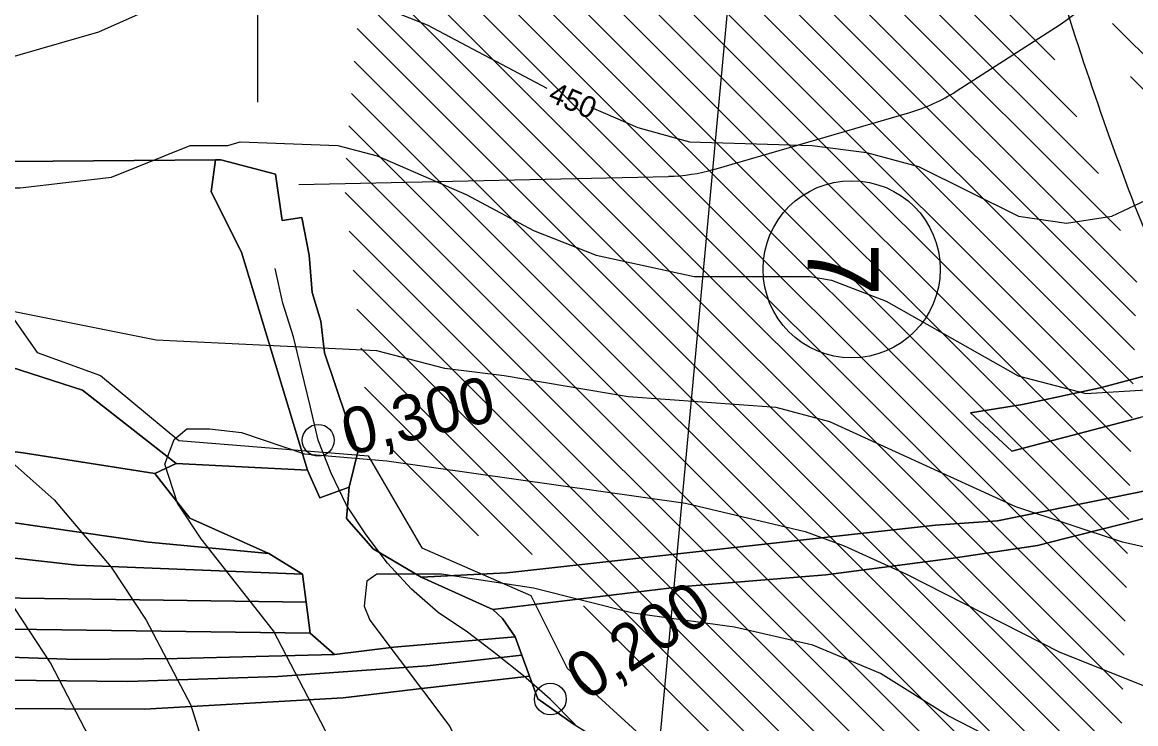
# Model space of a CAD drawing. Extents: x -510989 to -501240, y -1184665 to -1176089.
# Drawn here: x -510228.9 to -509914.8, y -1179900.2 to -1179702.3 of the extents above; entities that cross this region are included whole.
import ezdxf

# ---------------------------------------------------------------- set-up
doc = ezdxf.new("R2010")
doc.units = 0
for name, color, linetype in [('lesni_pozemek', 7, 'Continuous'), ('NAVRH_interakcni_prvky', 7, 'Continuous'), ('NAVRH_rozvodnice', 7, 'Continuous'), ('orna_puda', 7, 'Continuous'), ('ostatni_plocha_x_neplodna_puda', 7, 'Continuous'), ('STAV_erozne_ohrozene_plochy', 7, 'Continuous'), ('STAV_odtokove_linie', 7, 'Continuous'), ('STAV_systematicke_odvodneni', 7, 'Continuous'), ('STAV_vyrazne_udolnice', 7, 'Continuous'), ('trasovani_toku', 7, 'Continuous'), ('trvaly_travni_porost', 7, 'Continuous'), ('vrstevnice_01', 7, 'Continuous'), ('vrstevnice_02', 7, 'Continuous'), ('vrstevnice_04', 7, 'Continuous')]:
    doc.layers.add(name, color=color, linetype=linetype)

msp = doc.modelspace()

# ---------------------------------------------------------------- linework, layer by layer
at = {"layer": 'lesni_pozemek'}
for points in [[(-510510.79, -1179791.82), (-510430.57, -1179796.56), (-510329.73, -1179800.08), (-510252.35, -1179805.72), (-510234.05, -1179793.77), (-510232.04, -1179799.6), (-510211.95, -1179806.09), (-510185.48, -1179826.82), (-510191.53, -1179829.57), (-510228.63, -1179823.76), (-510283.76, -1179816.92), (-510344.54, -1179810.98), (-510429.46, -1179807.46), (-510497.86, -1179806.26), (-510562.78, -1179804.53), (-510587.19, -1179804.53), (-510593.32, -1179791.57)], [(-510587.19, -1179804.53), (-510562.78, -1179804.53), (-510497.86, -1179806.26), (-510429.46, -1179807.46), (-510344.54, -1179810.98), (-510283.76, -1179816.92), (-510228.63, -1179823.76), (-510191.53, -1179829.57), (-510181.59, -1179842.23), (-510159.37, -1179852.14), (-510193.24, -1179849.02), (-510231.78, -1179843.38), (-510301.59, -1179836.73), (-510358.8, -1179833.62), (-510451.61, -1179834.23), (-510555.73, -1179826.08), (-510576.77, -1179826.84), (-510579.53, -1179820.74)], [(-510185.48, -1179826.82), (-510148.46, -1179828.66), (-510144.99, -1179836.43), (-510136.72, -1179833.46), (-510137.47, -1179842.27), (-510129.93, -1179850.88), (-510116.32, -1179858.81), (-510096.1, -1179867.95), (-510093.41, -1179870.5), (-510089.85, -1179875.64), (-510124.03, -1179878.57), (-510140.84, -1179880.64), (-510147.66, -1179874.65), (-510148.82, -1179865.93), (-510149.86, -1179858.04), (-510159.37, -1179852.14), (-510181.59, -1179842.23), (-510191.53, -1179829.57)], [(-510301.59, -1179836.73), (-510231.78, -1179843.38), (-510193.24, -1179849.02), (-510159.37, -1179852.14), (-510149.86, -1179858.04), (-510213.45, -1179855.48), (-510288.94, -1179847.02)], [(-510494.79, -1179842.4), (-510403.25, -1179844.78), (-510344.28, -1179843.5), (-510288.94, -1179847.02), (-510213.45, -1179855.48), (-510149.86, -1179858.04), (-510148.82, -1179865.93), (-510236.2, -1179864.71), (-510271.72, -1179860.67), (-510350.09, -1179857.04), (-510386.34, -1179858.17), (-510460.48, -1179857.7), (-510565.1, -1179852.67), (-510571.81, -1179837.81)], [(-510565.1, -1179852.67), (-510460.48, -1179857.7), (-510386.34, -1179858.17), (-510350.09, -1179857.04), (-510271.72, -1179860.67), (-510236.2, -1179864.71), (-510148.82, -1179865.93), (-510147.66, -1179874.65), (-510238.86, -1179873.44), (-510275.35, -1179871.86), (-510358.28, -1179870.68), (-510400.08, -1179870.09), (-510458.52, -1179869.26), (-510508.11, -1179865.98), (-510560.65, -1179862.51)], [(-510508.11, -1179865.98), (-510458.52, -1179869.26), (-510400.08, -1179870.09), (-510358.28, -1179870.68), (-510275.35, -1179871.86), (-510238.86, -1179873.44), (-510147.66, -1179874.65), (-510140.84, -1179880.64), (-510185.19, -1179881.76), (-510213.8, -1179882.05), (-510267.12, -1179880.2), (-510339.23, -1179877.7), (-510444.83, -1179877.04), (-510474.45, -1179875.84), (-510556.88, -1179870.86), (-510560.65, -1179862.51)], [(-510556.88, -1179870.86), (-510474.45, -1179875.84), (-510444.83, -1179877.04), (-510339.23, -1179877.7), (-510267.12, -1179880.2), (-510213.8, -1179882.05), (-510185.19, -1179881.76), (-510140.84, -1179880.64), (-510124.03, -1179878.57), (-510089.85, -1179875.64), (-510087.95, -1179880.83), (-510114.67, -1179883.89), (-510156.77, -1179886.92), (-510199.08, -1179888.3), (-510233.63, -1179887.88), (-510272.94, -1179886.39), (-510348.17, -1179885.05), (-510414.05, -1179885.01), (-510448.94, -1179884.06), (-510517.92, -1179881.23), (-510552.78, -1179879.8), (-510554.27, -1179876.63)], [(-510517.92, -1179881.23), (-510448.94, -1179884.06), (-510414.05, -1179885.01), (-510348.17, -1179885.05), (-510272.94, -1179886.39), (-510233.63, -1179887.88), (-510199.08, -1179888.3), (-510156.77, -1179886.92), (-510114.67, -1179883.89), (-510087.95, -1179880.83), (-510085.78, -1179886.75), (-510117.04, -1179890.4), (-510138.32, -1179892.88), (-510194.44, -1179896.12), (-510239.65, -1179895.95), (-510288.95, -1179893), (-510396.11, -1179895.74), (-510444.99, -1179895), (-510489.85, -1179892.96), (-510547.82, -1179890.33), (-510552.78, -1179879.8)], [(-510117.04, -1179890.4), (-510085.78, -1179886.75), (-510083.43, -1179893.18), (-510073.44, -1179900.25), (-510060.11, -1179908.45), (-510091.7, -1179912.46), (-510117.66, -1179912.76), (-510163.22, -1179918.76), (-510204.26, -1179922.68), (-510260.57, -1179928.07), (-510334.78, -1179932.13), (-510448.67, -1179930.29), (-510530.78, -1179926.52), (-510547.82, -1179890.33), (-510489.85, -1179892.96), (-510444.99, -1179895), (-510396.11, -1179895.74), (-510288.95, -1179893), (-510239.65, -1179895.95), (-510194.44, -1179896.12), (-510138.32, -1179892.88)]]:
    msp.add_lwpolyline(points, close=True, dxfattribs=at)
at = {"layer": 'NAVRH_interakcni_prvky'}
for p, q in [((-509965.46, -1179721.74), (-509936.09, -1179702.86)), ((-510033.77, -1179743.77), (-509978.54, -1179727.7)), ((-510150.91, -1179748.09), (-510046.62, -1179745.74))]:
    msp.add_line(p, q, dxfattribs=at)
for centre, start, end in [((-509963.13, -1179660.8), 302.7353, 346.3496), ((-509992.5, -1179679.69), 286.2204, 302.7353), ((-510047.74, -1179695.75), 271.2874, 286.2204)]:
    msp.add_arc(centre, 50, start, end, dxfattribs=at)
at = {"layer": 'NAVRH_rozvodnice'}
for centre, radius, start, end in [((-508906.77, -1179372.44), 1078.1, 196.43701, 200.72721), ((-509769.66, -1179698.97), 155.49, 200.7272, 221.0092)]:
    msp.add_arc(centre, radius, start, end, dxfattribs=at)
at = {"layer": 'orna_puda'}
for points in [[(-509571.98, -1179686.17), (-509571.44, -1179698.45), (-509571.56, -1179700.19), (-509630, -1179719.89), (-509675.85, -1179735.34), (-509727.17, -1179755.55), (-509790.88, -1179777.39), (-509832.41, -1179791.08), (-509870.46, -1179802.75), (-509913.51, -1179813.75), (-509949.76, -1179823.34), (-509961.4, -1179812.45), (-509946.76, -1179810.17), (-509924.84, -1179805.39), (-509898.66, -1179798.48), (-509873.28, -1179791.41), (-509843.4, -1179782.08), (-509812.55, -1179772.46), (-509784.58, -1179762.55), (-509681.32, -1179724.23), (-509598.04, -1179695.37)], [(-509573.59, -1179731.06), (-509673.8, -1179764.23), (-509765.76, -1179799.13), (-509792.97, -1179807.66), (-509867.17, -1179830.91), (-509934.38, -1179847.85), (-509942.51, -1179849.9), (-509966.28, -1179853.46), (-510002.2, -1179858.21), (-510043.39, -1179861.58), (-510096.1, -1179867.95), (-510116.32, -1179858.81), (-510092.18, -1179857.59), (-509971.29, -1179844.16), (-509953.77, -1179842.93), (-509926.9, -1179837.49), (-509900.03, -1179832.04), (-509867.41, -1179823.72), (-509845.95, -1179815.81), (-509793.14, -1179799.75), (-509759.16, -1179788.2), (-509712.37, -1179771.32), (-509572.93, -1179721)]]:
    msp.add_lwpolyline(points, close=True, dxfattribs=at)
for points in [[(-509900.03, -1179832.04), (-509926.9, -1179837.49), (-509953.77, -1179842.93), (-509971.29, -1179844.16), (-510092.18, -1179857.59), (-510116.32, -1179858.81), (-510129.93, -1179850.88), (-510137.47, -1179842.27), (-510136.72, -1179833.46), (-510134.24, -1179823.52), (-510143.67, -1179795.52), (-510144.7, -1179786.58), (-510147.11, -1179778.55), (-510147.98, -1179768.02), (-510149.99, -1179757.34), (-510155.56, -1179758.17), (-510157.5, -1179745.17), (-510172.88, -1179741.08), (-510174.4, -1179741.09), (-510277.77, -1179741.89)], [(-509898.66, -1179798.48), (-509924.84, -1179805.39), (-509946.76, -1179810.17), (-509961.4, -1179812.45), (-509949.76, -1179823.34), (-509913.51, -1179813.75)], [(-510073.44, -1179900.25), (-510083.43, -1179893.18), (-510085.78, -1179886.75), (-510087.95, -1179880.83), (-510089.85, -1179875.64), (-510093.41, -1179870.5), (-510096.1, -1179867.95), (-510043.39, -1179861.58), (-510002.2, -1179858.21), (-509966.28, -1179853.46), (-509942.51, -1179849.9), (-509934.38, -1179847.85), (-509867.17, -1179830.91)]]:
    msp.add_lwpolyline(points, dxfattribs=at)
at = {"layer": 'ostatni_plocha_x_neplodna_puda'}
msp.add_lwpolyline([(-510174.4, -1179741.09), (-510172.88, -1179741.08), (-510157.5, -1179745.17), (-510155.56, -1179758.17), (-510149.99, -1179757.34), (-510147.98, -1179768.02), (-510147.11, -1179778.55), (-510144.7, -1179786.58), (-510143.67, -1179795.52), (-510134.24, -1179823.52), (-510136.72, -1179833.46), (-510144.99, -1179836.43), (-510148.46, -1179828.66), (-510167.02, -1179767.17), (-510175.56, -1179750.16)], close=True, dxfattribs=at)
at = {"layer": 'STAV_erozne_ohrozene_plochy'}
for p, q in [((-510102.89, -1179557.44), (-509931.42, -1179728.91)), ((-510104.69, -1179565.54), (-509925.26, -1179744.98)), ((-510082.5, -1179567.93), (-509937.58, -1179712.85)), ((-510106.49, -1179573.64), (-509919.09, -1179761.04)), ((-510108.29, -1179581.74), (-509914.48, -1179775.56)), ((-510110.1, -1179589.84), (-509914.8, -1179785.13)), ((-510111.9, -1179597.94), (-509915.13, -1179794.71)), ((-510113.7, -1179606.04), (-509915.45, -1179804.28)), ((-510115.5, -1179614.14), (-509915.78, -1179813.85)), ((-510117.3, -1179622.23), (-509916.11, -1179823.43)), ((-510119.1, -1179630.33), (-509916.43, -1179833)), ((-510120.9, -1179638.43), (-509916.76, -1179842.57)), ((-510122.7, -1179646.53), (-509917.08, -1179852.15)), ((-510124.5, -1179654.63), (-509917.41, -1179861.72)), ((-510126.3, -1179662.73), (-509917.74, -1179871.29)), ((-510128.1, -1179670.83), (-509918.06, -1179880.87)), ((-510129.9, -1179678.93), (-509918.39, -1179890.44)), ((-510131.7, -1179687.03), (-509918.72, -1179900.01)), ((-510133.5, -1179695.12), (-509919.04, -1179909.59)), ((-510134.46, -1179704.07), (-509919.37, -1179919.16)), ((-509921.33, -1179702.57), (-509731.46, -1179892.44)), ((-510135.22, -1179713.21), (-509919.69, -1179928.73)), ((-509916.26, -1179717.54), (-509741.83, -1179891.97)), ((-510135.98, -1179722.34), (-509920.02, -1179938.31)), ((-510136.74, -1179731.48), (-509920.35, -1179947.88)), ((-510137.51, -1179740.62), (-509920.67, -1179957.45)), ((-510137.76, -1179750.26), (-509921, -1179967.03)), ((-510136.68, -1179761.25), (-509921.32, -1179976.6)), ((-510135.59, -1179772.23), (-509921.65, -1179986.17)), ((-510134.5, -1179783.22), (-509921.98, -1179995.75)), ((-510133.42, -1179794.21), (-509926.22, -1180001.4)), ((-510132.33, -1179805.19), (-510085.03, -1179852.49)), ((-510125.05, -1179822.37), (-510100.19, -1179847.23)), ((-510070.54, -1179866.98), (-509934.12, -1180003.4))]:
    msp.add_line(p, q, dxfattribs=at)
at = {"layer": 'STAV_odtokove_linie'}
msp.add_line((-510019.6, -1179586.66), (-510050.5, -1179920), dxfattribs=at)
msp.add_circle((-509994.92, -1179771.97), 25, dxfattribs=at)
at = {"layer": 'STAV_systematicke_odvodneni'}
for p, q in [((-510245.15, -1179766.34), (-510228.42, -1179790.1)), ((-510228.42, -1179790.1), (-510224.65, -1179795.49)), ((-510224.65, -1179795.49), (-510206.84, -1179801.97)), ((-510206.84, -1179801.97), (-510184.71, -1179820.33)), ((-510184.71, -1179820.33), (-510131.29, -1179824.65)), ((-510131.29, -1179824.65), (-510116.18, -1179850.56)), ((-510116.18, -1179850.56), (-510085.42, -1179864.06)), ((-510085.42, -1179864.06), (-510075.16, -1179884.57)), ((-510075.16, -1179884.57), (-510039.55, -1179916.97))]:
    msp.add_line(p, q, dxfattribs=at)
at = {"layer": 'STAV_vyrazne_udolnice'}
msp.add_lwpolyline([(-510163.22, -1179645.38), (-510163.22, -1179667.88), (-510162.52, -1179693.89), (-510162.52, -1179724.82)], dxfattribs=at)
at = {"layer": 'trasovani_toku'}
for p, q in [((-510155.39, -1179781.52), (-510157.55, -1179771.76)), ((-510152.37, -1179791.05), (-510155.39, -1179781.52)), ((-510150.07, -1179800.78), (-510152.37, -1179791.05)), ((-510147.64, -1179810.49), (-510150.07, -1179800.78)), ((-510145.39, -1179820.23), (-510147.64, -1179810.49)), ((-510141.75, -1179829.54), (-510145.39, -1179820.23)), ((-510137.42, -1179838.56), (-510141.75, -1179829.54)), ((-510131.92, -1179846.91), (-510137.42, -1179838.56)), ((-510125.89, -1179854.88), (-510131.92, -1179846.91)), ((-510119.06, -1179862.19), (-510125.89, -1179854.88)), ((-510111.54, -1179868.78), (-510119.06, -1179862.19)), ((-510103.27, -1179874.4), (-510111.54, -1179868.78)), ((-510095.32, -1179880.47), (-510103.27, -1179874.4)), ((-510087.52, -1179886.72), (-510095.32, -1179880.47)), ((-510079.93, -1179893.24), (-510087.52, -1179886.72)), ((-510072.96, -1179900.41), (-510079.93, -1179893.24))]:
    msp.add_line(p, q, dxfattribs=at)
for centre in [(-510145.39, -1179820.23), (-510079.93, -1179893.24)]:
    msp.add_circle(centre, 4.5, dxfattribs=at)
at = {"layer": 'trvaly_travni_porost'}
msp.add_lwpolyline([(-510277.77, -1179741.89), (-510174.4, -1179741.09), (-510175.56, -1179750.16), (-510167.02, -1179767.17), (-510148.46, -1179828.66), (-510185.48, -1179826.82), (-510211.95, -1179806.09), (-510232.04, -1179799.6), (-510234.05, -1179793.77), (-510239.55, -1179785.86), (-510246.61, -1179775.7), (-510252.78, -1179766.83), (-510262.09, -1179758.56), (-510271.31, -1179750.37)], close=True, dxfattribs=at)
at = {"layer": 'vrstevnice_01'}
for points in [[(-510235, -1179713), (-510207.31, -1179705), (-510180.69, -1179693), (-510168.19, -1179689), (-510144.59, -1179691), (-510114.69, -1179703), (-510080.92, -1179720.88)], [(-510068.54, -1179726.24), (-510055.19, -1179732), (-510040.69, -1179736), (-510006.09, -1179737), (-509990.69, -1179739), (-509976.09, -1179743), (-509947.81, -1179757), (-509934.31, -1179759), (-509921.5, -1179757), (-509908.69, -1179751)], [(-509900.59, -1179853), (-509918.5, -1179849), (-509948.59, -1179839), (-510001.09, -1179815), (-510016.19, -1179811), (-510058, -1179808), (-510092.91, -1179802), (-510109.69, -1179800), (-510128.91, -1179795), (-510191.09, -1179792), (-510235.91, -1179783)], [(-510236.91, -1179822), (-510219.91, -1179837), (-510203.81, -1179856), (-510193.91, -1179871), (-510181.31, -1179895), (-510172.59, -1179923), (-510163.09, -1179974), (-510155.5, -1180007), (-510134.19, -1180073)], [(-509901.19, -1179929), (-509930.69, -1179917), (-509967.69, -1179898), (-509986.81, -1179886), (-510005.91, -1179878), (-510028, -1179873), (-510056.69, -1179869), (-510084.69, -1179862), (-510110.59, -1179858), (-510128.91, -1179858), (-510131.69, -1179860), (-510132.41, -1179867), (-510130.81, -1179871), (-510108.31, -1179901), (-510097.81, -1179922), (-510091.5, -1179940), (-510083.81, -1179968), (-510077.81, -1179985), (-510063.41, -1180008), (-510056.59, -1180028), (-510054.19, -1180056), (-510056, -1180066), (-510060.59, -1180081), (-510082.81, -1180117)]]:
    msp.add_lwpolyline(points, dxfattribs=at)
at = {"layer": 'vrstevnice_02'}
for points in [[(-510295.19, -1179770), (-510290.5, -1179761), (-510280.5, -1179755), (-510274.31, -1179753), (-510248.19, -1179749), (-510229.5, -1179749), (-510203.69, -1179746), (-510181.5, -1179737), (-510170.91, -1179737), (-510167.41, -1179736), (-510139.91, -1179737), (-510128.81, -1179740), (-510103.5, -1179751), (-510084.69, -1179761), (-510067, -1179768), (-510039.31, -1179774), (-510006.59, -1179774), (-510000.59, -1179775), (-509985.19, -1179781), (-509947.91, -1179802), (-509928.81, -1179807), (-509911.81, -1179806)], [(-510172, -1180056), (-510182.69, -1180038), (-510193.59, -1180007), (-510196.31, -1179991), (-510197.91, -1179963), (-510201.09, -1179936), (-510210, -1179904), (-510220.91, -1179883), (-510232.81, -1179865), (-510244.91, -1179851), (-510272.41, -1179823), (-510289.19, -1179800), (-510295.91, -1179776), (-510295.19, -1179770)], [(-510103.19, -1180063), (-510106.31, -1180026), (-510126.69, -1179949), (-510143.41, -1179902), (-510158, -1179874), (-510178.41, -1179848), (-510185.09, -1179838), (-510188.69, -1179827), (-510186, -1179820), (-510182.5, -1179817), (-510176.09, -1179817)], [(-510176.09, -1179817), (-510167.09, -1179818), (-510149.31, -1179824), (-510126.09, -1179826), (-510041.81, -1179838), (-510008, -1179846), (-509997, -1179850), (-509979.41, -1179858), (-509936.19, -1179880), (-509901.09, -1179894)]]:
    msp.add_lwpolyline(points, dxfattribs=at)

# ---------------------------------------------------------------- texts
at = {"layer": 'STAV_odtokove_linie'}
msp.add_text('7', height=20, rotation=270, dxfattribs=at).set_placement((-510007.29, -1179764.56))
at = {"layer": 'trasovani_toku'}
for s, rotation, p in [('0,300', 13.4707, (-510136.9, -1179824.59)), ('0,200', 33.4189, (-510069.78, -1179894.04))]:
    msp.add_text(s, height=13, rotation=rotation, dxfattribs=at).set_placement(p)
at = {"layer": 'vrstevnice_04'}
msp.add_text('450', height=6, rotation=336.7013, dxfattribs=at).set_placement((-510080.86, -1179724.41))

doc.saveas('drawing.dxf')
